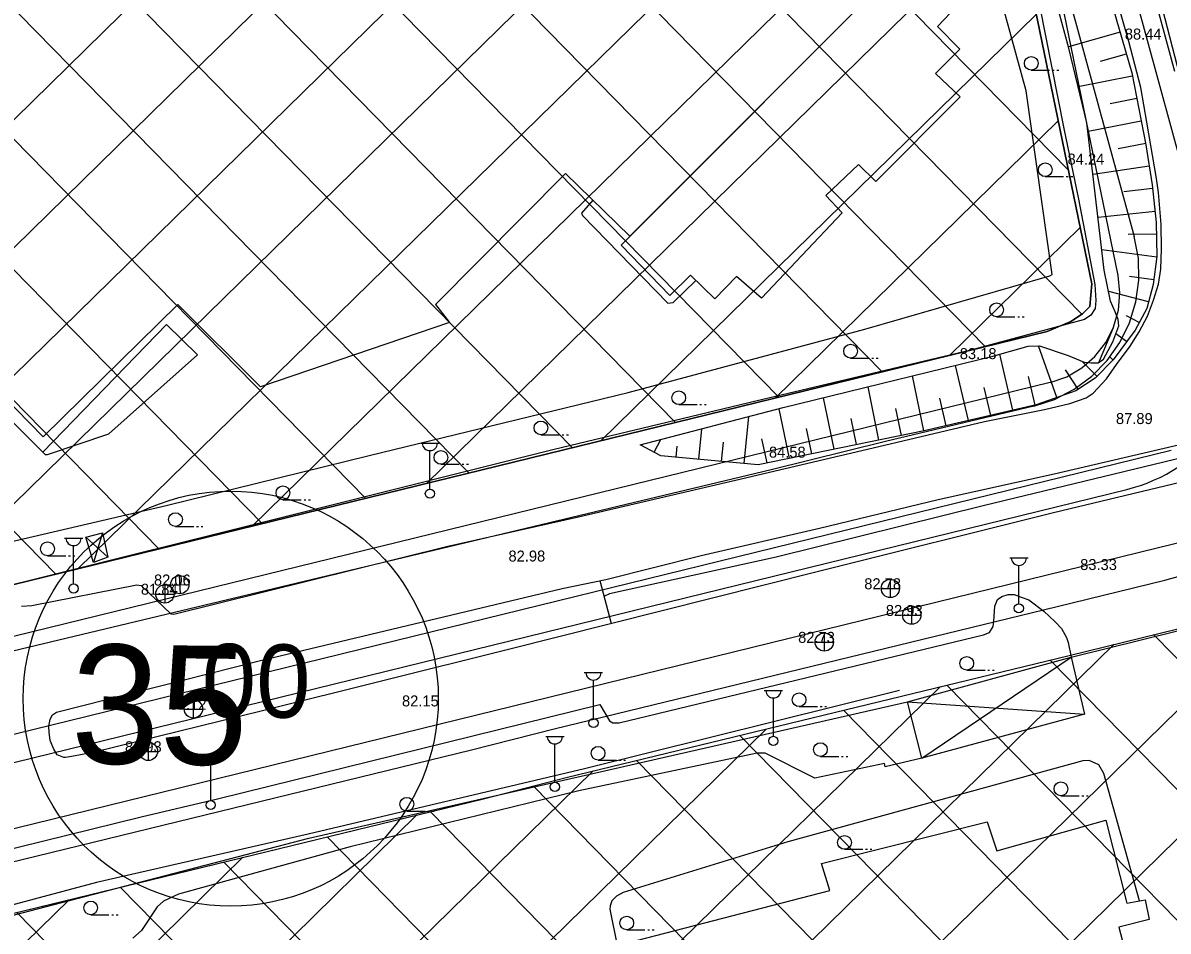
# Model space of a CAD drawing. Extents: x 412225 to 413380, y 4456471 to 4457189.
# Drawn here: x 412407.7 to 412532.8, y 4456651.9 to 4456751.2 of the extents above; entities that cross this region are included whole.
import ezdxf

# ---------------------------------------------------------------- set-up
doc = ezdxf.new("R2010")
doc.units = 0
for name, color, linetype in [('0_HALİHAZIR', 7, 'Continuous'), ('0_KADASTRO', 7, 'Continuous'), ('ADA_KOCEPHE', 7, 'Continuous'), ('Default', 7, 'Continuous'), ('KALDIRIM', 7, 'Continuous'), ('Level 35', 7, 'Continuous'), ('PL_ORGANIZE_SANAYI', 7, 'Continuous'), ('SM_DAIRE', 7, 'Continuous'), ('SM_YGEN', 7, 'Continuous'), ('SM_YGEN1', 7, 'Continuous')]:
    doc.layers.add(name, color=color, linetype=linetype)

msp = doc.modelspace()

# ---------------------------------------------------------------- linework, layer by layer
at = {"layer": '0_HALİHAZIR'}
for p, q in [((412527.58, 4456750.21), (412521.95, 4456748.61)), ((412528.26, 4456747.81), (412525.4, 4456746.99)), ((412517.87, 4456746.05), (412519.87, 4456746.05)), ((412520.17, 4456746.05), (412520.37, 4456746.05)), ((412520.67, 4456746.05), (412520.87, 4456746.05)), ((412528.92, 4456745.4), (412523.01, 4456744.23)), ((412529.41, 4456742.95), (412526.5, 4456742.37)), ((412529.89, 4456740.49), (412524.08, 4456739.34)), ((412530.38, 4456738.04), (412527.37, 4456737.45)), ((412530.77, 4456735.57), (412524.63, 4456734.63)), ((412519.4, 4456734.42), (412521.4, 4456734.42)), ((412521.7, 4456734.42), (412521.9, 4456734.42)), ((412522.2, 4456734.42), (412522.4, 4456734.42)), ((412531.13, 4456733.1), (412528.01, 4456732.76)), ((412531.4, 4456730.61), (412525.18, 4456729.93)), ((412531.56, 4456728.12), (412528.48, 4456728.08)), ((412531.59, 4456725.62), (412525.6, 4456726.41)), ((412531.26, 4456723.14), (412528.6, 4456723.49)), ((412530.69, 4456720.71), (412526.34, 4456721.85)), ((412514.09, 4456719.1), (412516.09, 4456719.1)), ((412516.39, 4456719.1), (412516.59, 4456719.1)), ((412516.89, 4456719.1), (412517.09, 4456719.1)), ((412529.67, 4456718.45), (412528.28, 4456719.2)), ((412528.29, 4456716.37), (412527.11, 4456717.24)), ((412520.67, 4456710.27), (412518.65, 4456715.91)), ((412498.13, 4456714.58), (412500.13, 4456714.58)), ((412500.43, 4456714.58), (412500.63, 4456714.58)), ((412500.93, 4456714.58), (412501.13, 4456714.58)), ((412515.87, 4456708.87), (412514.45, 4456714.99)), ((412526.81, 4456714.36), (412526.45, 4456714.71)), ((412511, 4456707.74), (412509.6, 4456713.77)), ((412522.99, 4456711.17), (412521.61, 4456713.29)), ((412525.05, 4456712.58), (412523.39, 4456714.23)), ((412506.13, 4456706.61), (412504.9, 4456712.62)), ((412518.31, 4456709.44), (412517.58, 4456712.56)), ((412501.23, 4456705.61), (412500.04, 4456711.43)), ((412513.44, 4456708.31), (412512.73, 4456711.34)), ((412496.33, 4456704.61), (412495.18, 4456710.24)), ((412508.57, 4456707.18), (412507.87, 4456710.18)), ((412479.34, 4456709.49), (412481.34, 4456709.49)), ((412481.64, 4456709.49), (412481.84, 4456709.49)), ((412482.14, 4456709.49), (412482.34, 4456709.49)), ((412491.44, 4456703.61), (412490.32, 4456709.04)), ((412503.68, 4456706.11), (412503.08, 4456709.07)), ((412486.51, 4456703.04), (412486.99, 4456708.17)), ((412498.78, 4456705.11), (412498.2, 4456707.97)), ((412464.28, 4456706.19), (412466.28, 4456706.19)), ((412466.58, 4456706.19), (412466.78, 4456706.19)), ((412467.08, 4456706.19), (412467.28, 4456706.19)), ((412481.53, 4456703.51), (412481.85, 4456706.83)), ((412493.88, 4456704.11), (412493.32, 4456706.88)), ((412451.14, 4456705.26), (412453.14, 4456705.26)), ((412476.65, 4456704.28), (412477.38, 4456705.67)), ((412479.05, 4456703.74), (412479.16, 4456704.95)), ((412484.02, 4456703.28), (412484.22, 4456705.39)), ((412488.99, 4456703.11), (412488.44, 4456705.76)), ((412452.14, 4456700.26), (412452.14, 4456704.45)), ((412453.35, 4456702.96), (412455.35, 4456702.96)), ((412455.65, 4456702.96), (412455.85, 4456702.96)), ((412456.15, 4456702.96), (412456.35, 4456702.96)), ((412436.08, 4456699.09), (412438.08, 4456699.09)), ((412438.38, 4456699.09), (412438.58, 4456699.09)), ((412438.88, 4456699.09), (412439.08, 4456699.09)), ((412424.33, 4456696.17), (412426.33, 4456696.17)), ((412426.63, 4456696.17), (412426.83, 4456696.17)), ((412427.13, 4456696.17), (412427.33, 4456696.17)), ((412412.19, 4456694.88), (412414.19, 4456694.88)), ((412416.92, 4456692.79), (412414.54, 4456695.01)), ((412416.37, 4456695.45), (412415.37, 4456692.24)), ((412413.19, 4456689.88), (412413.19, 4456694.08)), ((412410.34, 4456692.97), (412412.34, 4456692.97)), ((412412.64, 4456692.97), (412412.84, 4456692.97)), ((412413.14, 4456692.97), (412413.34, 4456692.97)), ((412515.52, 4456692.72), (412517.52, 4456692.72)), ((412424.87, 4456688.79), (412424.76, 4456690.79)), ((412516.52, 4456687.72), (412516.52, 4456691.91)), ((412423.19, 4456687.78), (412423.19, 4456689.78)), ((412423.8, 4456689.73), (412425.79, 4456689.83)), ((412502.49, 4456688.38), (412502.49, 4456690.38)), ((412422.17, 4456688.77), (412424.17, 4456688.77)), ((412501.47, 4456689.37), (412503.47, 4456689.37)), ((412504.82, 4456685.46), (412504.82, 4456687.46)), ((412503.8, 4456686.45), (412505.8, 4456686.45)), ((412495.26, 4456682.52), (412495.26, 4456684.52)), ((412494.24, 4456683.51), (412496.24, 4456683.51)), ((412505.9, 4456670.82), (412522.25, 4456681.89)), ((412469.02, 4456680.18), (412471.02, 4456680.18)), ((412510.82, 4456680.45), (412512.82, 4456680.45)), ((412513.12, 4456680.45), (412513.32, 4456680.45)), ((412513.62, 4456680.45), (412513.82, 4456680.45)), ((412470.02, 4456675.18), (412470.02, 4456679.38)), ((412426.3, 4456675.21), (412426.3, 4456677.21)), ((412488.69, 4456678.22), (412490.69, 4456678.22)), ((412489.69, 4456673.22), (412489.69, 4456677.41)), ((412504.33, 4456676.98), (412523.69, 4456675.64)), ((412425.28, 4456676.2), (412427.28, 4456676.2)), ((412492.5, 4456676.47), (412494.5, 4456676.47)), ((412494.8, 4456676.47), (412495, 4456676.47)), ((412495.3, 4456676.47), (412495.5, 4456676.47)), ((412421.39, 4456670.56), (412421.39, 4456672.56)), ((412464.8, 4456673.2), (412466.8, 4456673.2)), ((412465.8, 4456668.2), (412465.8, 4456672.4)), ((412420.37, 4456671.55), (412422.37, 4456671.55)), ((412427.18, 4456671.21), (412429.18, 4456671.21)), ((412494.83, 4456671.02), (412496.83, 4456671.02)), ((412497.13, 4456671.02), (412497.33, 4456671.02)), ((412497.63, 4456671.02), (412497.83, 4456671.02)), ((412428.18, 4456666.21), (412428.18, 4456670.4)), ((412470.53, 4456670.62), (412472.53, 4456670.62)), ((412472.83, 4456670.62), (412473.03, 4456670.62)), ((412473.33, 4456670.62), (412473.53, 4456670.62)), ((412521.11, 4456666.73), (412523.11, 4456666.73)), ((412523.41, 4456666.73), (412523.61, 4456666.73)), ((412523.91, 4456666.73), (412524.11, 4456666.73)), ((412449.62, 4456665.04), (412451.62, 4456665.04)), ((412451.92, 4456665.04), (412452.12, 4456665.04)), ((412452.42, 4456665.04), (412452.62, 4456665.04)), ((412497.46, 4456660.87), (412499.46, 4456660.87)), ((412499.76, 4456660.87), (412499.96, 4456660.87)), ((412500.26, 4456660.87), (412500.46, 4456660.87)), ((412415.06, 4456653.71), (412417.06, 4456653.71)), ((412417.36, 4456653.71), (412417.56, 4456653.71)), ((412417.86, 4456653.71), (412418.06, 4456653.71)), ((412473.65, 4456652.06), (412475.65, 4456652.06)), ((412475.95, 4456652.06), (412476.15, 4456652.06)), ((412476.45, 4456652.06), (412476.65, 4456652.06))]:
    msp.add_line(p, q, dxfattribs=at)
for points in [[(412404.98, 4456694.18), (412423.33, 4456698.46), (412445.49, 4456703.91), (412473.8, 4456710.82), (412499.68, 4456717.75), (412519.92, 4456723.56), (412520.16, 4456723.71), (412517.3, 4456743.78), (412513.31, 4456758.45), (412509.65, 4456768.33), (412504.38, 4456779.77), (412500.35, 4456786.07), (412494.61, 4456793.85), (412488.36, 4456800.82), (412480.92, 4456808.67), (412468.87, 4456820.83), (412439.58, 4456849.24), (412423.28, 4456864.05), (412404.98, 4456881.97)], [(412398.82, 4456774.41), (412415.24, 4456791.66), (412417.72, 4456789.07), (412426.42, 4456798.47), (412433.96, 4456806.1), (412435.14, 4456805.12), (412440.45, 4456810.55), (412441.25, 4456809.83), (412454.77, 4456823.72), (412491.62, 4456786.66), (412493.67, 4456784.25), (412497.27, 4456778.96), (412502.5, 4456769.96), (412507.06, 4456760.77), (412504.39, 4456758.34), (412474.01, 4456727.9), (412466.98, 4456734.76), (412452.76, 4456720.42), (412454.3, 4456718.46), (412433.61, 4456711.42), (412424.57, 4456720.42), (412409.86, 4456705.95), (412399.42, 4456716.64)], [(412475.12, 4456705.08), (412490.77, 4456709.16), (412513.67, 4456714.77), (412517.53, 4456715.86), (412518.77, 4456715.91), (412521.89, 4456714.84), (412523.64, 4456714.13), (412524.43, 4456714.04), (412525.19, 4456714.05), (412525.77, 4456714.45), (412526.78, 4456716.36), (412527.43, 4456718.11), (412527.39, 4456718.8), (412527.05, 4456719.62), (412526.55, 4456720.79), (412525.86, 4456724.19), (412523.96, 4456740.28), (412521.99, 4456748.47), (412517.04, 4456766.66), (412512.86, 4456777.02), (412509.17, 4456783.21), (412505.08, 4456788.31), (412499.06, 4456796.66), (412497.49, 4456799.46)], [(412407.51, 4456687.44), (412408.62, 4456687.53), (412420.1, 4456689.77), (412420.59, 4456689.72), (412423.84, 4456686.63), (412424.15, 4456686.59), (412453.96, 4456693.98), (412468.37, 4456697.21), (412485.54, 4456701.24), (412502.44, 4456705.19), (412512.76, 4456707.64), (412519.33, 4456708.97), (412522.1, 4456709.6), (412523.86, 4456710.24), (412524.63, 4456710.73), (412526.09, 4456712.29), (412527.2, 4456713.89), (412528.68, 4456715.88), (412529.66, 4456717.46), (412530.57, 4456719.16), (412531.24, 4456720.9), (412531.77, 4456722.65), (412532.04, 4456724.28), (412532.12, 4456726.53), (412532.08, 4456729.19), (412531.8, 4456732.66), (412531.58, 4456734.2), (412530.51, 4456740.38), (412529.84, 4456744.17), (412528.54, 4456749.2), (412526.2, 4456757.33)], [(412526.11, 4456755.35), (412528.85, 4456745.76), (412530.41, 4456737.88), (412531.08, 4456733.52), (412531.54, 4456729.38), (412531.59, 4456725.67), (412531.19, 4456722.62), (412530.51, 4456720), (412529.23, 4456717.64), (412526.84, 4456714.39), (412524.85, 4456712.39), (412522.73, 4456711.01), (412518.42, 4456709.47), (412506.18, 4456706.62), (412488.01, 4456702.91), (412477.37, 4456703.9), (412475.12, 4456705.08)], [(412518.76, 4456753.11), (412521.42, 4456739.67), (412523.05, 4456731.96), (412524.81, 4456722.61), (412524.95, 4456720.87), (412524.85, 4456719.99), (412524.4, 4456719.26), (412523.7, 4456718.78), (412511.11, 4456715.42), (412487.75, 4456709.85), (412465.74, 4456704.58), (412438.37, 4456697.72), (412405.68, 4456689.56)], [(412534.07, 4456745.6), (412532.26, 4456752.64)], [(412469.96, 4456731.85), (412468.7, 4456730.43), (412468.81, 4456730.17), (412478.14, 4456720.58), (412478.73, 4456720.64), (412481.21, 4456723.07)], [(412626.74, 4456729.67), (412623.85, 4456728.13), (412619.71, 4456726.23), (412612.92, 4456723.71), (412601.89, 4456720.29), (412590.28, 4456717.48), (412577.58, 4456714.19), (412558.63, 4456709.6), (412538.99, 4456704.81), (412512.78, 4456698.44), (412490, 4456692.82), (412471.78, 4456688.8)], [(412385.02, 4456702.34), (412385.69, 4456701.95), (412386.47, 4456701.71), (412387.08, 4456701.71), (412387.47, 4456701.83), (412400.5, 4456713.57), (412410.1, 4456704.03), (412410.33, 4456704.04), (412417.05, 4456706.3), (412426.72, 4456714.94), (412423.36, 4456718.26)], [(412423.36, 4456718.26), (412409.84, 4456704.28)], [(412525.25, 4456714.1), (412526.87, 4456717.92)], [(412543.87, 4456703.31), (412520.3, 4456697.64), (412494.33, 4456691.18), (412460.59, 4456682.68), (412433.84, 4456676.01), (412415.49, 4456671.5), (412413.18, 4456671.04), (412412.31, 4456670.9), (412412.12, 4456670.89), (412411.4, 4456671.2), (412411.03, 4456671.8), (412410.64, 4456672.78), (412410.51, 4456673.68), (412410.5, 4456674.31), (412410.62, 4456675.1), (412410.9, 4456675.56), (412411.32, 4456675.85), (412433.48, 4456681.48), (412466.61, 4456689.38), (412471.36, 4456690.37), (412481.79, 4456692.99), (412494.74, 4456695.97), (412507.68, 4456699.1), (412520.39, 4456701.92), (412536.77, 4456705.76)], [(412470.73, 4456690.24), (412471.94, 4456685.54)], [(412351.46, 4456647.07), (412388.33, 4456656.47), (412420.58, 4456664.42), (412428.92, 4456666.38), (412470.7, 4456676.69), (412471.77, 4456674.91), (412472.15, 4456674.71), (412472.83, 4456674.7), (412512.66, 4456684.32), (412513.32, 4456684.58), (412513.72, 4456685.21), (412513.77, 4456685.8), (412513.91, 4456687.45), (412514.18, 4456688.19), (412514.67, 4456688.51), (412515.34, 4456688.73), (412516.02, 4456688.74), (412516.76, 4456688.44), (412517.6, 4456688.13), (412519.23, 4456686.92), (412520.48, 4456685.74), (412521.18, 4456685.01), (412521.71, 4456684.03)], [(412471.78, 4456688.8), (412471.17, 4456688.51)], [(412522.25, 4456681.89), (412533.87, 4456684.74)], [(412521.71, 4456684.03), (412521.9, 4456683.46), (412522.22, 4456681.89)], [(412503.46, 4456678.24), (412469.03, 4456669.65), (412438.84, 4456662.52), (412415.68, 4456657.24), (412394.67, 4456651.63), (412365.71, 4456643.97), (412342.49, 4456637.89), (412316.39, 4456631.19), (412296.71, 4456626.06), (412285.88, 4456622.98), (412282.22, 4456621.58), (412278.94, 4456619.91), (412278.4, 4456619.56)], [(412357.12, 4456640.53), (412396.21, 4456650.96), (412438.91, 4456662.09), (412504.33, 4456676.98)], [(412505.9, 4456670.83), (412501.91, 4456669.9), (412501.84, 4456670.24), (412494.22, 4456668.65), (412488.79, 4456671.38), (412487.9, 4456671.38), (412468.42, 4456667.27), (412443.44, 4456661.12), (412424.66, 4456655.98), (412423.03, 4456655.21), (412422.32, 4456654.59), (412420.6, 4456651.99), (412419.67, 4456651.14)], [(412529.7, 4456655.24), (412525.79, 4456669.17), (412525.27, 4456670.1), (412524.21, 4456670.56), (412523.52, 4456670.53), (412491.27, 4456661.69), (412473.27, 4456656.15), (412472.52, 4456655.76), (412472.02, 4456655.25), (412471.86, 4456654.69), (412471.82, 4456654.34), (412472.61, 4456650.34)]]:
    msp.add_lwpolyline(points, dxfattribs=at)
for points in [[(412473.04, 4456726.92), (412504.39, 4456758.34), (412509.78, 4456753.08), (412507.63, 4456750.82), (412510.06, 4456748.34), (412507.41, 4456745.67), (412510.09, 4456743.12), (412500.9, 4456733.88), (412498.98, 4456735.75), (412495.42, 4456732.35), (412497.19, 4456730.44), (412488.39, 4456721.12), (412485.65, 4456723.51), (412483.29, 4456721.07), (412480.62, 4456723.64), (412478.36, 4456721.43)], [(412414.54, 4456695.01), (412416.37, 4456695.45), (412416.92, 4456692.79), (412415.37, 4456692.24)], [(412505.9, 4456670.82), (412504.33, 4456676.98), (412522.25, 4456681.89), (412523.69, 4456675.64)], [(412464.37, 4456625.79), (412463.31, 4456630.11), (412476.68, 4456632.74), (412475.42, 4456637.82), (412474.64, 4456637.64), (412473.64, 4456641.59), (412474.26, 4456641.83), (412472.61, 4456650.34), (412495.86, 4456656.35), (412494.93, 4456659.32), (412513.06, 4456663.86), (412514.11, 4456660.71), (412526.01, 4456664.05), (412528.31, 4456654.98), (412530.33, 4456655.36), (412530.77, 4456653.21), (412527.45, 4456652.36), (412530.21, 4456641.83)]]:
    msp.add_lwpolyline(points, close=True, dxfattribs=at)
for centre, radius in [((412517.87, 4456746.8), 0.75), ((412519.4, 4456735.17), 0.75), ((412514.09, 4456719.85), 0.75), ((412498.13, 4456715.33), 0.75), ((412479.34, 4456710.24), 0.75), ((412464.28, 4456706.94), 0.75), ((412453.35, 4456703.71), 0.75), ((412436.08, 4456699.84), 0.75), ((412452.14, 4456699.76), 0.5), ((412424.33, 4456696.92), 0.75), ((412410.34, 4456693.72), 0.75), ((412424.8, 4456689.8), 1), ((412413.19, 4456689.38), 0.5), ((412423.17, 4456688.79), 1), ((412502.47, 4456689.39), 1), ((412504.81, 4456686.47), 1), ((412516.52, 4456687.22), 0.5), ((412495.25, 4456683.53), 1), ((412510.82, 4456681.2), 0.75), ((412426.29, 4456676.22), 1), ((412492.5, 4456677.22), 0.75), ((412470.02, 4456674.68), 0.5), ((412489.69, 4456672.72), 0.5), ((412421.37, 4456671.57), 1), ((412470.53, 4456671.37), 0.75), ((412494.83, 4456671.77), 0.75), ((412521.11, 4456667.48), 0.75), ((412465.8, 4456667.7), 0.5), ((412428.18, 4456665.71), 0.5), ((412449.62, 4456665.79), 0.75), ((412497.46, 4456661.62), 0.75), ((412415.06, 4456654.46), 0.75), ((412473.65, 4456652.81), 0.75)]:
    msp.add_circle(centre, radius, dxfattribs=at)
for centre in [(412452.14, 4456705.29), (412413.19, 4456694.91), (412516.52, 4456692.75), (412470.02, 4456680.21), (412489.69, 4456678.25), (412465.8, 4456673.23), (412428.18, 4456671.24)]:
    msp.add_arc(centre, 0.837, 183.298, 356.9072, dxfattribs=at)
at = {"layer": '0_KADASTRO'}
for p, q in [((412524.48, 4456722.71), (412515.3, 4456767.27)), ((412519.6, 4456717.47), (412522.19, 4456718.56)), ((412522.19, 4456718.56), (412523.47, 4456719.41)), ((412394.43, 4456686.82), (412519.6, 4456717.47))]:
    msp.add_line(p, q, dxfattribs=at)
for points in [[(412523.47, 4456719.41), (412524.26, 4456720.21), (412524.48, 4456722.71)], [(412239.08, 4456522.92), (412241.81, 4456532.11), (412244.3, 4456540.07), (412253.47, 4456569.46), (412258.13, 4456584.22), (412263.51, 4456600.42), (412265.57, 4456606.92), (412266.96, 4456610.88), (412276.22, 4456617.55), (412284.56, 4456623.15), (412289.25, 4456625.07), (412382.85, 4456648.08), (412458, 4456666.39), (412467.04, 4456668.7), (412522.03, 4456682.07), (412533.88, 4456684.99)]]:
    msp.add_lwpolyline(points, dxfattribs=at)
at = {"layer": 'ADA_KOCEPHE'}
for p, q in [((412515.3, 4456767.27), (412524.48, 4456722.71)), ((412515.3, 4456767.27), (412524.48, 4456722.71)), ((412524.48, 4456722.71), (412524.26, 4456720.21)), ((412524.48, 4456722.71), (412524.26, 4456720.21)), ((412524.26, 4456720.21), (412523.47, 4456719.41)), ((412524.26, 4456720.21), (412523.47, 4456719.41)), ((412522.19, 4456718.56), (412519.6, 4456717.47)), ((412522.19, 4456718.56), (412519.6, 4456717.47)), ((412523.47, 4456719.41), (412522.19, 4456718.56)), ((412523.47, 4456719.41), (412522.19, 4456718.56)), ((412519.6, 4456717.47), (412394.43, 4456686.82)), ((412519.6, 4456717.47), (412394.43, 4456686.82)), ((412522.03, 4456682.07), (412533.88, 4456684.99)), ((412522.03, 4456682.07), (412533.88, 4456684.99)), ((412467.04, 4456668.7), (412522.03, 4456682.07)), ((412467.04, 4456668.7), (412522.03, 4456682.07)), ((412458, 4456666.39), (412467.04, 4456668.7)), ((412458, 4456666.39), (412467.04, 4456668.7)), ((412382.85, 4456648.08), (412458, 4456666.39)), ((412382.85, 4456648.08), (412458, 4456666.39))]:
    msp.add_line(p, q, dxfattribs=at)
at = {"layer": 'Default'}
for p, q in [((412521.91, 4456735.17), (412244.84, 4457017.97)), ((412523.4, 4456719.36), (412244.68, 4457003.85)), ((412512.87, 4456715.82), (412244.51, 4456989.73)), ((412501.58, 4456713.06), (412244.35, 4456975.61)), ((412490.29, 4456710.29), (412244.18, 4456961.49)), ((412479, 4456707.53), (412244.02, 4456947.36)), ((412467.71, 4456704.76), (412243.86, 4456933.24)), ((412456.42, 4456702), (412243.69, 4456919.12)), ((412445.12, 4456699.23), (412243.53, 4456905)), ((412433.83, 4456696.47), (412243.36, 4456890.88)), ((412422.54, 4456693.7), (412243.2, 4456876.76)), ((412411.25, 4456690.94), (412243.04, 4456862.63)), ((412337.27, 4456672.67), (412480.09, 4456812.6)), ((412356.44, 4456677.46), (412487.14, 4456805.51)), ((412375.62, 4456682.26), (412494.18, 4456798.41)), ((412394.62, 4456686.87), (412501.23, 4456791.31)), ((412413.67, 4456691.53), (412507.25, 4456783.21)), ((412432.72, 4456696.2), (412512.4, 4456774.26)), ((412451.77, 4456700.86), (412516.01, 4456763.8)), ((412470.82, 4456705.53), (412518.41, 4456752.15)), ((412489.87, 4456710.19), (412520.81, 4456740.51)), ((412508.92, 4456714.86), (412523.21, 4456728.86))]:
    msp.add_line(p, q, dxfattribs=at)
at = {"layer": 'KALDIRIM'}
for p, q in [((412523.01, 4456776.86), (412539.12, 4456717.88)), ((412526.27, 4456772.53), (412533.53, 4456745.95)), ((412518.04, 4456768.51), (412529.14, 4456727.86)), ((412282.92, 4456632.81), (412591.83, 4456708.59)), ((412518.14, 4456709.32), (412501.95, 4456705.47)), ((412501.95, 4456705.47), (412489.46, 4456702.35)), ((412290.66, 4456645), (412533.17, 4456704.5)), ((412489.46, 4456702.35), (412289.89, 4456654.67)), ((412291.31, 4456642.07), (412528.31, 4456700.21))]:
    msp.add_line(p, q, dxfattribs=at)
for points in [[(412245.25, 4457053.38), (412266.32, 4457032.28), (412337.15, 4456961.29), (412407.49, 4456890.39), (412481.05, 4456815.89), (412505.09, 4456791.69), (412506.39, 4456790.11), (412510.32, 4456783.97), (412512.97, 4456779.77), (412515.58, 4456774.63), (412518.18, 4456768.14), (412527.35, 4456723.62)], [(412518.14, 4456709.32), (412520.43, 4456710.06), (412522.56, 4456711.16), (412524.5, 4456712.58), (412526.18, 4456714.3), (412527.57, 4456716.26), (412528.63, 4456718.42), (412529.32, 4456720.72), (412529.65, 4456723.1), (412529.58, 4456725.5), (412529.14, 4456727.86)], [(412519.94, 4456711.89), (412521.75, 4456712.52), (412523.4, 4456713.49), (412524.84, 4456714.75), (412526.01, 4456716.26), (412526.88, 4456717.97), (412527.4, 4456719.81), (412527.56, 4456721.72), (412527.36, 4456723.62)], [(412519.94, 4456711.89), (412395.72, 4456681.47), (412386.15, 4456679.22), (412332.05, 4456665.7), (412282.66, 4456654.29)], [(412528.31, 4456700.21), (412529.06, 4456700.41), (412529.8, 4456700.65), (412530.53, 4456700.91), (412531.25, 4456701.21), (412531.95, 4456701.53), (412532.64, 4456701.89), (412533.31, 4456702.28), (412533.97, 4456702.69)], [(412281.12, 4456628.74), (412381.54, 4456653.42), (412456.67, 4456671.73), (412465.71, 4456674.04), (412520.72, 4456687.41), (412532.49, 4456690.31), (412561.23, 4456698.22)]]:
    msp.add_lwpolyline(points, dxfattribs=at)
at = {"layer": 'Level 35'}
for p, q in [((412355.84, 4456487.65), (412566.39, 4456693.93)), ((412351.91, 4456497.8), (412546.52, 4456688.47)), ((412340.38, 4456500.51), (412526.94, 4456683.28)), ((412628.85, 4456584.71), (412531.23, 4456684.34)), ((412624.57, 4456574.79), (412519.95, 4456681.56)), ((412328.53, 4456502.89), (412507.91, 4456678.64)), ((412620.29, 4456564.87), (412508.64, 4456678.82)), ((412616.01, 4456554.95), (412497.34, 4456676.07)), ((412316.68, 4456505.28), (412488.9, 4456674.02)), ((412611.72, 4456545.03), (412486.03, 4456673.32)), ((412607.44, 4456535.11), (412474.73, 4456670.57)), ((412304.82, 4456507.67), (412469.9, 4456669.39)), ((412603.16, 4456525.19), (412463.45, 4456667.78)), ((412292.97, 4456510.05), (412450.73, 4456664.62)), ((412598.88, 4456515.27), (412452.2, 4456664.98)), ((412594.6, 4456505.35), (412440.9, 4456662.22)), ((412281.11, 4456512.44), (412431.71, 4456659.99)), ((412589.81, 4456495.94), (412429.6, 4456659.47)), ((412550, 4456522.29), (412418.3, 4456656.72)), ((412269.26, 4456514.82), (412412.7, 4456655.35)), ((412531.23, 4456527.16), (412407, 4456653.96))]:
    msp.add_line(p, q, dxfattribs=at)
at = {"layer": 'PL_ORGANIZE_SANAYI'}
for p, q in [((412515.3, 4456767.27), (412524.48, 4456722.71)), ((412524.48, 4456722.71), (412524.26, 4456720.21)), ((412524.26, 4456720.21), (412523.47, 4456719.41)), ((412522.19, 4456718.56), (412519.6, 4456717.47)), ((412523.47, 4456719.41), (412522.19, 4456718.56)), ((412519.6, 4456717.47), (412394.43, 4456686.82))]:
    msp.add_line(p, q, dxfattribs=at)
at = {"layer": 'SM_DAIRE'}
msp.add_circle((412430.37, 4456677.34), 22.69, dxfattribs=at)
msp.add_circle((412430.37, 4456677.34), 22.69, dxfattribs=at)

# ---------------------------------------------------------------- texts
at = {"layer": '0_HALİHAZIR'}
for s, p in [('88.44', (412528.1, 4456749.4)), ('84.24', (412521.84, 4456735.73)), ('83.18', (412510.06, 4456714.46)), ('87.89', (412527.13, 4456707.36)), ('84.58', (412489.2, 4456703.69)), ('82.98', (412460.73, 4456692.33)), ('83.33', (412523.22, 4456691.4)), ('82.06', (412421.98, 4456689.71)), ('81.84', (412420.55, 4456688.7)), ('82.78', (412499.62, 4456689.3)), ('82.93', (412501.98, 4456686.38)), ('82.73', (412492.39, 4456683.44)), ('82.12', (412423.7, 4456676.13)), ('82.15', (412449.09, 4456676.49)), ('81.93', (412418.81, 4456671.48))]:
    msp.add_text(s, height=1.2, dxfattribs=at).set_placement(p)
at = {"layer": 'SM_YGEN'}
msp.add_text('35', height=13, rotation=359.4136, dxfattribs=at).set_placement((412412.86, 4456670.28))
msp.add_text('35', height=13, rotation=359.4136, dxfattribs=at).set_placement((412412.86, 4456670.28))
at = {"layer": 'SM_YGEN1'}
msp.add_text(' 00', height=7.999, rotation=359.4136, dxfattribs=at).set_placement((412424.19, 4456675.38))
msp.add_text(' 00', height=7.999, rotation=359.4136, dxfattribs=at).set_placement((412424.19, 4456675.38))

doc.saveas('drawing.dxf')
